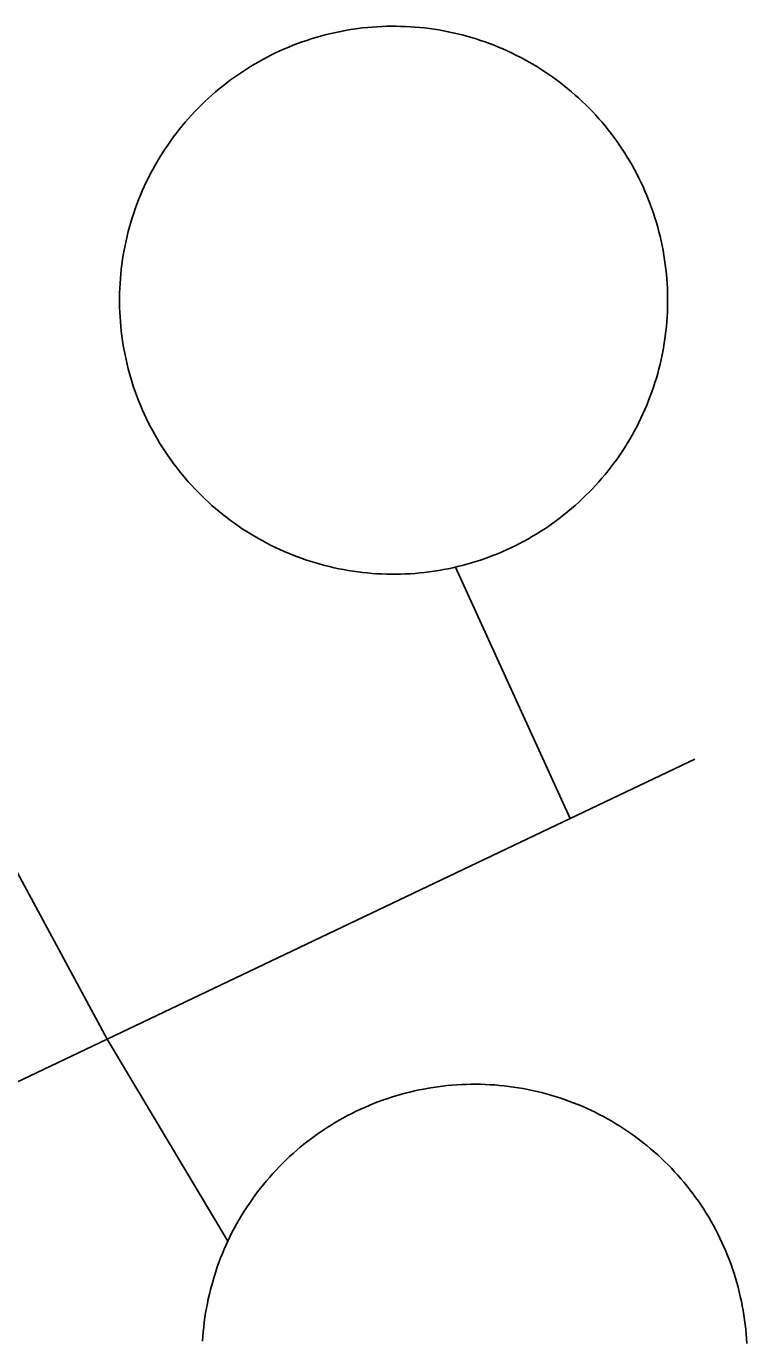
# Model space of a CAD drawing. Extents: x 3651524 to 3689615, y 505651 to 531377.
# Drawn here: x 3679733.3 to 3679801.8, y 515729 to 515853.9 of the extents above; entities that cross this region are included whole.
import ezdxf

# ---------------------------------------------------------------- set-up
doc = ezdxf.new("R2010")
doc.units = 0
doc.layers.add('V-DOMW-TANK', color=7, linetype='Continuous')
doc.layers.add('V-UTIL-LINE', color=7, linetype='Continuous')

msp = doc.modelspace()

# ---------------------------------------------------------------- linework, layer by layer
at = {"layer": 'V-DOMW-TANK'}
for points in [[(3679750.621, 515847.058), (3679750.961, 515847.364), (3679751.303, 515847.661), (3679751.653, 515847.953), (3679752.005, 515848.24), (3679752.363, 515848.521), (3679752.728, 515848.795), (3679753.097, 515849.061), (3679753.469, 515849.323), (3679753.846, 515849.577), (3679754.227, 515849.825), (3679754.614, 515850.065), (3679755.003, 515850.3), (3679755.401, 515850.528), (3679755.796, 515850.749), (3679756.199, 515850.96), (3679756.605, 515851.169), (3679757.012, 515851.367), (3679757.426, 515851.56), (3679757.842, 515851.746), (3679758.26, 515851.922), (3679758.684, 515852.092), (3679759.107, 515852.256), (3679759.536, 515852.412), (3679759.966, 515852.561), (3679760.398, 515852.701), (3679760.834, 515852.834), (3679761.272, 515852.961), (3679761.71, 515853.08), (3679762.153, 515853.188), (3679762.595, 515853.288), (3679763.042, 515853.385), (3679763.488, 515853.471), (3679763.937, 515853.551), (3679764.385, 515853.62), (3679764.836, 515853.684), (3679765.288, 515853.739), (3679765.741, 515853.786), (3679766.196, 515853.827), (3679766.648, 515853.858), (3679767.103, 515853.882), (3679767.558, 515853.899), (3679768.012, 515853.905), (3679768.469, 515853.905), (3679768.924, 515853.897), (3679769.378, 515853.882), (3679769.831, 515853.858), (3679770.288, 515853.823), (3679770.74, 515853.786), (3679771.193, 515853.739), (3679771.643, 515853.684), (3679772.096, 515853.62), (3679772.544, 515853.549), (3679772.995, 515853.469), (3679773.439, 515853.383), (3679773.884, 515853.288), (3679774.328, 515853.184), (3679774.771, 515853.075), (3679775.209, 515852.957), (3679775.649, 515852.832), (3679776.081, 515852.699), (3679776.515, 515852.557), (3679776.946, 515852.41), (3679777.374, 515852.254), (3679777.798, 515852.09), (3679778.219, 515851.92), (3679778.639, 515851.742), (3679779.055, 515851.556), (3679779.467, 515851.363), (3679779.876, 515851.165), (3679780.282, 515850.958), (3679780.683, 515850.745), (3679781.08, 515850.524), (3679781.476, 515850.296), (3679781.865, 515850.061), (3679782.252, 515849.819), (3679782.633, 515849.571), (3679783.01, 515849.317), (3679783.382, 515849.057), (3679783.751, 515848.789), (3679784.116, 515848.515), (3679784.476, 515848.234), (3679784.826, 515847.947), (3679785.176, 515847.656), (3679785.516, 515847.357), (3679785.856, 515847.052), (3679786.19, 515846.741), (3679786.518, 515846.426), (3679786.839, 515846.104), (3679787.155, 515845.776), (3679787.466, 515845.443), (3679787.769, 515845.105), (3679788.068, 515844.761), (3679788.361, 515844.412), (3679788.648, 515844.058), (3679788.928, 515843.7), (3679789.201, 515843.337), (3679789.469, 515842.971), (3679789.729, 515842.596), (3679789.985, 515842.219), (3679790.233, 515841.838)], [(3679752.359, 515807.143), (3679751.999, 515807.421), (3679751.645, 515807.708), (3679751.296, 515808.001), (3679750.952, 515808.3), (3679750.614, 515808.605), (3679750.281, 515808.912), (3679749.955, 515809.232), (3679749.631, 515809.553), (3679749.318, 515809.881), (3679749.007, 515810.213), (3679748.702, 515810.553), (3679748.403, 515810.895), (3679748.11, 515811.245), (3679747.823, 515811.599), (3679747.544, 515811.958), (3679747.27, 515812.32), (3679747.002, 515812.689), (3679746.742, 515813.062), (3679746.488, 515813.438), (3679746.24, 515813.821), (3679745.998, 515814.206), (3679745.765, 515814.598), (3679745.535, 515814.991), (3679745.316, 515815.388), (3679745.101, 515815.792), (3679744.896, 515816.197), (3679744.696, 515816.607), (3679744.503, 515817.018), (3679744.319, 515817.434), (3679744.141, 515817.854), (3679743.971, 515818.276), (3679743.807, 515818.7), (3679743.649, 515819.128), (3679743.504, 515819.558), (3679743.362, 515819.99), (3679743.229, 515820.426), (3679743.104, 515820.864), (3679742.988, 515821.303), (3679742.877, 515821.745), (3679742.775, 515822.19), (3679742.68, 515822.634), (3679742.594, 515823.08), (3679742.515, 515823.529), (3679742.443, 515823.977), (3679742.379, 515824.43), (3679742.324, 515824.881), (3679742.277, 515825.333), (3679742.238, 515825.788), (3679742.205, 515826.238), (3679742.183, 515826.695), (3679742.166, 515827.15), (3679742.16, 515827.604), (3679742.16, 515828.061), (3679742.166, 515828.516), (3679742.183, 515828.97), (3679742.207, 515829.425), (3679742.238, 515829.88), (3679742.277, 515830.332), (3679742.326, 515830.785), (3679742.381, 515831.238), (3679742.445, 515831.688), (3679742.519, 515832.137), (3679742.594, 515832.585), (3679742.683, 515833.032), (3679742.777, 515833.478), (3679742.879, 515833.92), (3679742.99, 515834.363), (3679743.109, 515834.801), (3679743.231, 515835.239), (3679743.367, 515835.676), (3679743.508, 515836.108), (3679743.655, 515836.538), (3679743.811, 515836.966), (3679743.975, 515837.39), (3679744.145, 515837.812), (3679744.323, 515838.232), (3679744.507, 515838.647), (3679744.7, 515839.059), (3679744.901, 515839.469), (3679745.107, 515839.874), (3679745.318, 515840.275), (3679745.542, 515840.675), (3679745.769, 515841.068), (3679746.002, 515841.457), (3679746.246, 515841.844), (3679746.492, 515842.225), (3679746.748, 515842.602), (3679747.008, 515842.977), (3679747.276, 515843.343), (3679747.551, 515843.708), (3679747.829, 515844.066), (3679748.116, 515844.421), (3679748.409, 515844.769), (3679748.708, 515845.111), (3679749.013, 515845.451), (3679749.322, 515845.782), (3679749.64, 515846.11), (3679749.961, 515846.432), (3679750.289, 515846.747), (3679750.621, 515847.058)], [(3679790.233, 515841.838), (3679790.473, 515841.451), (3679790.708, 515841.062), (3679790.935, 515840.667), (3679791.157, 515840.267), (3679791.37, 515839.866), (3679791.576, 515839.46), (3679791.775, 515839.051), (3679791.968, 515838.639), (3679792.152, 515838.223), (3679792.33, 515837.803), (3679792.5, 515837.382), (3679792.664, 515836.958), (3679792.82, 515836.53), (3679792.967, 515836.1), (3679793.108, 515835.665), (3679793.244, 515835.231), (3679793.366, 515834.793), (3679793.485, 515834.353), (3679793.594, 515833.912), (3679793.696, 515833.468), (3679793.79, 515833.023), (3679793.878, 515832.577), (3679793.956, 515832.128), (3679794.028, 515831.678), (3679794.091, 515831.227), (3679794.147, 515830.777), (3679794.194, 515830.324), (3679794.233, 515829.87), (3679794.265, 515829.417), (3679794.29, 515828.962), (3679794.304, 515828.508), (3679794.313, 515828.051), (3679794.313, 515827.596), (3679794.304, 515827.142), (3679794.288, 515826.689), (3679794.265, 515826.232), (3679794.233, 515825.778), (3679794.194, 515825.325), (3679794.145, 515824.872), (3679794.089, 515824.42), (3679794.026, 515823.969), (3679793.956, 515823.521), (3679793.876, 515823.072), (3679793.788, 515822.626), (3679793.694, 515822.179), (3679793.592, 515821.739), (3679793.479, 515821.295), (3679793.364, 515820.854), (3679793.239, 515820.418), (3679793.104, 515819.982), (3679792.965, 515819.55), (3679792.816, 515819.12), (3679792.66, 515818.692), (3679792.498, 515818.268), (3679792.326, 515817.846), (3679792.15, 515817.426), (3679791.964, 515817.01), (3679791.771, 515816.598), (3679791.57, 515816.189), (3679791.366, 515815.783), (3679791.15, 515815.382), (3679790.931, 515814.983), (3679790.702, 515814.589), (3679790.471, 515814.198), (3679790.227, 515813.813), (3679789.979, 515813.432), (3679789.725, 515813.053), (3679789.463, 515812.681), (3679789.197, 515812.312), (3679788.922, 515811.95), (3679788.642, 515811.591), (3679788.355, 515811.237), (3679788.062, 515810.889), (3679787.763, 515810.545), (3679787.46, 515810.207), (3679787.149, 515809.875), (3679786.833, 515809.547), (3679786.51, 515809.226), (3679786.184, 515808.908), (3679785.85, 515808.599), (3679785.512, 515808.294), (3679785.168, 515807.995), (3679784.82, 515807.704), (3679784.466, 515807.417), (3679784.107, 515807.137), (3679783.743, 515806.862), (3679783.376, 515806.596), (3679783.004, 515806.334), (3679782.625, 515806.08), (3679782.244, 515805.832), (3679781.857, 515805.59), (3679781.468, 515805.357), (3679781.072, 515805.13), (3679780.675, 515804.909), (3679780.274, 515804.696), (3679779.868, 515804.489), (3679779.458, 515804.288), (3679779.045, 515804.097), (3679778.631, 515803.911), (3679778.211, 515803.733)], [(3679778.211, 515803.733), (3679777.789, 515803.563), (3679777.363, 515803.401), (3679776.935, 515803.246), (3679776.505, 515803.096), (3679776.073, 515802.957), (3679775.637, 515802.824), (3679775.199, 515802.699), (3679774.76, 515802.58), (3679774.318, 515802.469), (3679773.876, 515802.367), (3679773.431, 515802.273), (3679772.983, 515802.187), (3679772.534, 515802.107), (3679772.086, 515802.037), (3679771.635, 515801.974), (3679771.182, 515801.918), (3679770.73, 515801.869), (3679770.277, 515801.83), (3679769.823, 515801.8), (3679769.368, 515801.775), (3679768.913, 515801.759), (3679768.459, 515801.75), (3679768.004, 515801.75), (3679767.549, 515801.759), (3679767.093, 515801.775), (3679766.638, 515801.8), (3679766.185, 515801.83), (3679765.731, 515801.871), (3679765.278, 515801.918), (3679764.828, 515801.974), (3679764.377, 515802.037), (3679763.926, 515802.109), (3679763.478, 515802.189), (3679763.031, 515802.275), (3679762.585, 515802.369), (3679762.143, 515802.471), (3679761.702, 515802.582), (3679761.262, 515802.701), (3679760.824, 515802.826), (3679760.39, 515802.959), (3679759.957, 515803.098), (3679759.525, 515803.25), (3679759.099, 515803.403), (3679758.673, 515803.567), (3679758.251, 515803.737), (3679757.834, 515803.915), (3679757.418, 515804.1), (3679757.004, 515804.29), (3679756.595, 515804.493), (3679756.189, 515804.7), (3679755.786, 515804.913), (3679755.39, 515805.134), (3679754.995, 515805.361), (3679754.606, 515805.597), (3679754.221, 515805.836), (3679753.838, 515806.084), (3679753.463, 515806.34), (3679753.088, 515806.6), (3679752.72, 515806.868), (3679752.359, 515807.143)], [(3679756.152, 515744.024), (3679756.447, 515744.368), (3679756.748, 515744.703), (3679757.055, 515745.037), (3679757.369, 515745.363), (3679757.686, 515745.684), (3679758.01, 515746.002), (3679758.339, 515746.311), (3679758.675, 515746.616), (3679759.015, 515746.913), (3679759.359, 515747.206), (3679759.71, 515747.493), (3679760.066, 515747.773), (3679760.426, 515748.048), (3679760.791, 515748.314), (3679761.16, 515748.576), (3679761.534, 515748.83), (3679761.913, 515749.078), (3679762.294, 515749.32), (3679762.681, 515749.555), (3679763.072, 515749.782), (3679763.468, 515750.004), (3679763.865, 515750.219), (3679764.268, 515750.426), (3679764.672, 515750.626), (3679765.084, 515750.819), (3679765.495, 515751.005), (3679765.911, 515751.183), (3679766.331, 515751.355), (3679766.751, 515751.519), (3679767.177, 515751.677), (3679767.603, 515751.826), (3679768.033, 515751.968), (3679768.465, 515752.101), (3679768.899, 515752.228), (3679769.335, 515752.347), (3679769.771, 515752.459), (3679770.214, 515752.564), (3679770.656, 515752.66), (3679771.101, 515752.748), (3679771.545, 515752.828), (3679771.991, 515752.902), (3679772.44, 515752.965), (3679772.888, 515753.022), (3679773.339, 515753.072), (3679773.79, 515753.115), (3679774.24, 515753.147), (3679774.695, 515753.174), (3679775.145, 515753.192), (3679775.596, 515753.201), (3679776.049, 515753.203), (3679776.501, 515753.199), (3679776.954, 515753.184), (3679777.408, 515753.162), (3679777.857, 515753.133), (3679778.307, 515753.096), (3679778.758, 515753.051), (3679779.209, 515752.998), (3679779.657, 515752.936), (3679780.104, 515752.869), (3679780.55, 515752.793), (3679780.994, 515752.707), (3679781.437, 515752.615), (3679781.881, 515752.515), (3679782.317, 515752.408), (3679782.756, 515752.293), (3679783.194, 515752.17), (3679783.624, 515752.039), (3679784.058, 515751.902), (3679784.484, 515751.757), (3679784.91, 515751.603), (3679785.332, 515751.443), (3679785.754, 515751.275), (3679786.17, 515751.101), (3679786.585, 515750.919), (3679786.995, 515750.731), (3679787.403, 515750.534), (3679787.808, 515750.329), (3679788.208, 515750.118), (3679788.605, 515749.901), (3679788.998, 515749.678), (3679789.387, 515749.447), (3679789.772, 515749.209), (3679790.151, 515748.963), (3679790.53, 515748.711), (3679790.901, 515748.453), (3679791.267, 515748.189), (3679791.63, 515747.919), (3679791.988, 515747.642), (3679792.34, 515747.36), (3679792.689, 515747.071), (3679793.035, 515746.774), (3679793.368, 515746.473), (3679793.702, 515746.166), (3679794.028, 515745.854), (3679794.349, 515745.535), (3679794.665, 515745.211), (3679794.976, 515744.882), (3679795.281, 515744.548), (3679795.578, 515744.208), (3679795.871, 515743.862)], [(3679750.059, 515728.741), (3679750.088, 515729.192), (3679750.127, 515729.645), (3679750.172, 515730.093), (3679750.225, 515730.544), (3679750.285, 515730.994), (3679750.354, 515731.439), (3679750.43, 515731.885), (3679750.514, 515732.329), (3679750.606, 515732.772), (3679750.707, 515733.214), (3679750.815, 515733.652), (3679750.93, 515734.091), (3679751.053, 515734.527), (3679751.182, 515734.961), (3679751.321, 515735.391), (3679751.464, 515735.819), (3679751.618, 515736.245), (3679751.778, 515736.667), (3679751.946, 515737.089), (3679752.118, 515737.505), (3679752.302, 515737.92), (3679752.492, 515738.33), (3679752.689, 515738.738), (3679752.892, 515739.143), (3679753.105, 515739.542), (3679753.32, 515739.938), (3679753.545, 515740.333), (3679753.777, 515740.722), (3679754.014, 515741.107), (3679754.258, 515741.488), (3679754.51, 515741.863), (3679754.768, 515742.234), (3679755.032, 515742.602), (3679755.302, 515742.965), (3679755.577, 515743.323), (3679755.863, 515743.675), (3679756.152, 515744.024)], [(3679795.871, 515743.862), (3679796.158, 515743.512), (3679796.438, 515743.155), (3679796.711, 515742.797), (3679796.979, 515742.432), (3679797.241, 515742.062), (3679797.495, 515741.689), (3679797.743, 515741.31), (3679797.985, 515740.927), (3679798.22, 515740.54), (3679798.448, 515740.147), (3679798.671, 515739.755), (3679798.884, 515739.356), (3679799.091, 515738.957), (3679799.291, 515738.547), (3679799.484, 515738.14), (3679799.67, 515737.726), (3679799.848, 515737.31), (3679800.02, 515736.892), (3679800.184, 515736.47), (3679800.342, 515736.047), (3679800.491, 515735.619), (3679800.633, 515735.188), (3679800.766, 515734.756), (3679800.893, 515734.322), (3679801.012, 515733.884), (3679801.124, 515733.448), (3679801.229, 515733.007), (3679801.325, 515732.565), (3679801.411, 515732.121), (3679801.493, 515731.676), (3679801.567, 515731.23), (3679801.63, 515730.781), (3679801.687, 515730.333), (3679801.739, 515729.884), (3679801.78, 515729.434), (3679801.812, 515728.981), (3679801.839, 515728.53)]]:
    msp.add_lwpolyline(points, dxfattribs=at)
at = {"layer": 'V-UTIL-LINE'}
for p, q in [((3679785.033, 515778.485), (3679774.132, 515802.426)), ((3679740.972, 515757.493), (3679727.054, 515783.294)), ((3679740.972, 515757.493), (3679752.456, 515738.254))]:
    msp.add_line(p, q, dxfattribs=at)
msp.add_lwpolyline([(3679579.416, 515700.248), (3679616.7, 515718.1), (3679641.515, 515710.111), (3679740.972, 515757.493), (3679785.033, 515778.485), (3679796.903, 515784.142)], dxfattribs=at)

doc.saveas('drawing.dxf')
